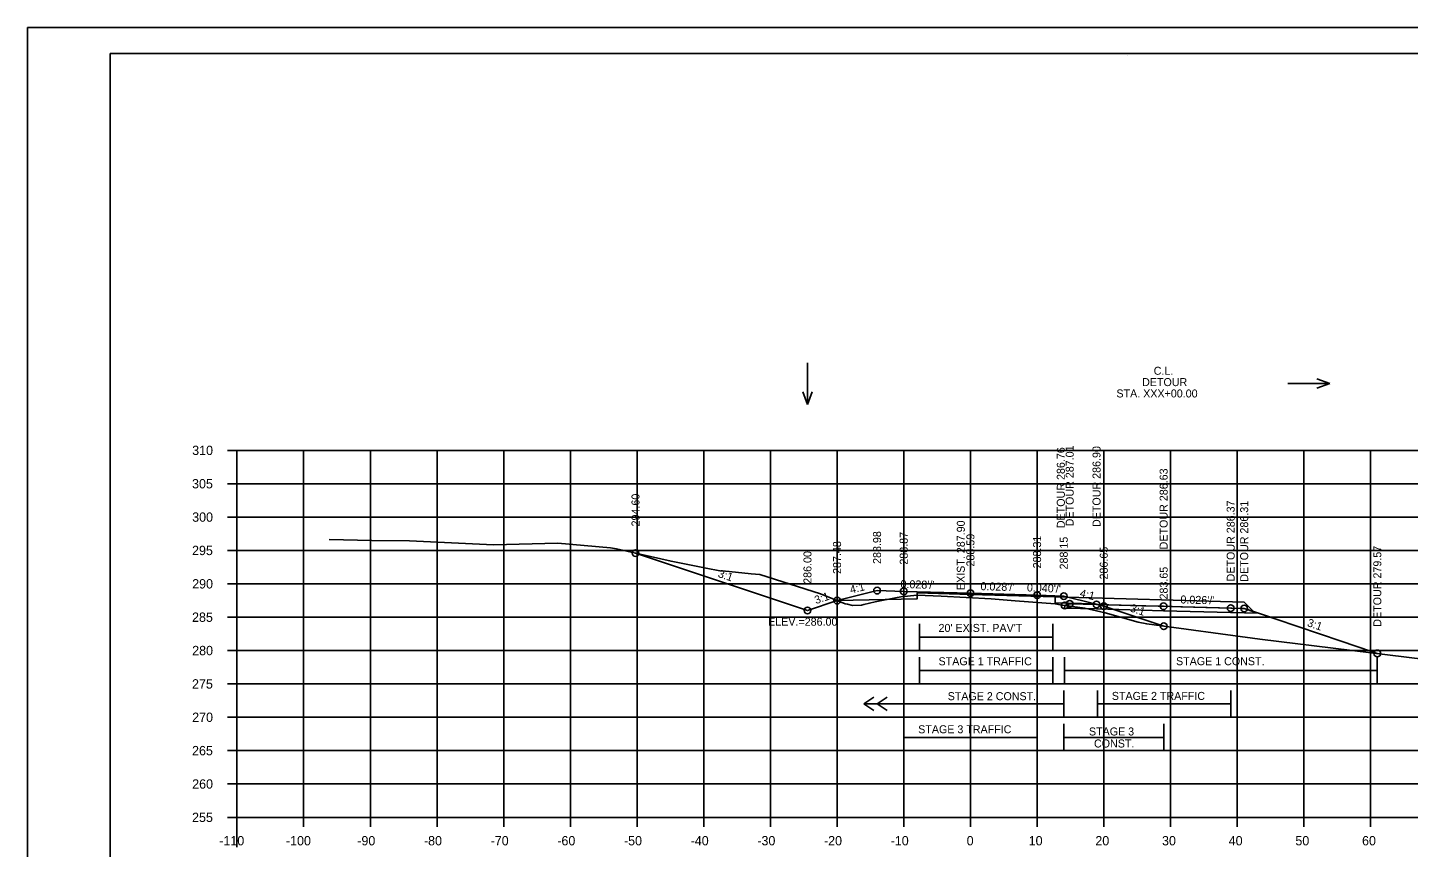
# Model space of a CAD drawing. Extents: x 4667 to 1632277, y -2100 to 724501.
# Drawn here: x 5635.8 to 5842.9, y 1113.5 to 1236.3 of the extents above; entities that cross this region are included whole.
import ezdxf

# ---------------------------------------------------------------- set-up
doc = ezdxf.new("R2010")
doc.units = 0
for name, color, linetype in [('R_Alt Surface', 7, 'Continuous'), ('R_Axis', 7, 'Continuous'), ('R_Axis Annot', 7, 'Continuous'), ('R_Border', 7, 'Continuous'), ('R_Detour', 7, 'Continuous'), ('R_Detour Annot', 7, 'Continuous'), ('R_Exist Surface', 7, 'Continuous'), ('R_Fin Surface', 7, 'Continuous'), ('R_Fin Surface Annot', 7, 'Continuous'), ('R_Grid', 7, 'Continuous'), ('R_No Plot', 7, 'Continuous'), ('R_Proposed CofA', 7, 'Continuous'), ('R_Temp Easement', 7, 'Continuous'), ('R_Water Annot', 7, 'Continuous'), ('T_Notes', 7, 'Continuous')]:
    doc.layers.add(name, color=color, linetype=linetype)

msp = doc.modelspace()

# ---------------------------------------------------------------- linework, layer by layer
at = {"layer": 'R_Alt Surface'}
msp.add_lwpolyline([(5757.22, 1150.44), (5769.19, 1150.68), (5769.19, 1151.59), (5777.18, 1151.37), (5789.88, 1151.02), (5789.88, 1150.1), (5795.85, 1149.93)], dxfattribs=at)
at = {"layer": 'R_Axis'}
for p, q in [((5665.78, 1172.95), (5667.18, 1172.95)), ((5667.18, 1117.95), (5667.18, 1172.95)), ((5665.78, 1167.95), (5667.18, 1167.95)), ((5665.78, 1162.95), (5667.18, 1162.95)), ((5665.78, 1157.95), (5667.18, 1157.95)), ((5665.78, 1152.95), (5667.18, 1152.95)), ((5665.78, 1147.95), (5667.18, 1147.95)), ((5665.78, 1142.95), (5667.18, 1142.95)), ((5665.78, 1137.95), (5667.18, 1137.95)), ((5665.78, 1132.95), (5667.18, 1132.95)), ((5665.78, 1127.95), (5667.18, 1127.95)), ((5665.78, 1122.95), (5667.18, 1122.95)), ((5665.78, 1117.95), (5667.18, 1117.95)), ((5667.18, 1117.95), (5947.18, 1117.95)), ((5667.18, 1116.55), (5667.18, 1117.95)), ((5677.18, 1116.55), (5677.18, 1117.95)), ((5687.18, 1116.55), (5687.18, 1117.95)), ((5697.18, 1116.55), (5697.18, 1117.95)), ((5707.18, 1116.55), (5707.18, 1117.95)), ((5717.18, 1116.55), (5717.18, 1117.95)), ((5727.18, 1116.55), (5727.18, 1117.95)), ((5737.18, 1116.55), (5737.18, 1117.95)), ((5747.18, 1116.55), (5747.18, 1117.95)), ((5757.18, 1116.55), (5757.18, 1117.95)), ((5767.18, 1116.55), (5767.18, 1117.95)), ((5777.18, 1116.55), (5777.18, 1117.95)), ((5787.18, 1116.55), (5787.18, 1117.95)), ((5797.18, 1116.55), (5797.18, 1117.95)), ((5807.18, 1116.55), (5807.18, 1117.95)), ((5817.18, 1116.55), (5817.18, 1117.95)), ((5827.18, 1116.55), (5827.18, 1117.95)), ((5837.18, 1116.55), (5837.18, 1117.95))]:
    msp.add_line(p, q, dxfattribs=at)
at = {"layer": 'R_Border'}
for p, q in [((5648.18, 1232.41), (5964.36, 1232.41)), ((5648.18, 1026.95), (5648.18, 1232.41)), ((5800.7, 1232.15), (5800.7, 1232.15)), ((5800.7, 1232.15), (5800.7, 1232.15))]:
    msp.add_line(p, q, dxfattribs=at)
at = {"layer": 'R_Detour'}
for points in [[(5791.3, 1149.31), (5791.32, 1149.71), (5791.3, 1149.31), (5796.09, 1149.18), (5806.16, 1148.91), (5816.21, 1148.65), (5820.38, 1148.54)], [(5791.32, 1149.71), (5791.32, 1149.71), (5791.32, 1149.71), (5791.82, 1149.87), (5792.07, 1149.96), (5794.41, 1149.89), (5796.1, 1149.85), (5802.88, 1149.67), (5806.16, 1149.58), (5808.75, 1149.51), (5816.22, 1149.31), (5817.92, 1149.27), (5818.24, 1149.26), (5818.72, 1149.1), (5821.45, 1148.18), (5823.06, 1147.63), (5832.81, 1144.34), (5837.36, 1142.8), (5838.21, 1142.52)]]:
    msp.add_lwpolyline(points, dxfattribs=at)
at = {"layer": 'R_Exist Surface'}
msp.add_lwpolyline([(5680.98, 1159.61), (5687.38, 1159.43), (5693.05, 1159.37), (5705.67, 1158.8), (5715.28, 1159.05), (5723.2, 1158.36), (5724.12, 1158.19), (5732.29, 1156.34), (5737.54, 1155.27), (5739.59, 1154.91), (5740.43, 1154.86), (5741.02, 1154.79), (5744.3, 1154.45), (5745.59, 1154.34), (5754.68, 1151.43), (5758.39, 1149.94), (5758.75, 1149.88), (5759.5, 1149.72), (5760.83, 1149.77), (5761.2, 1149.87), (5762.9, 1150.23), (5765.93, 1150.84), (5766.76, 1150.98), (5769.19, 1151.23), (5772.8, 1151.08), (5780.3, 1150.69), (5783.9, 1150.41), (5789.88, 1149.96), (5790.66, 1149.8), (5794.32, 1149.29), (5797.39, 1148.58), (5802.32, 1147.22), (5803.62, 1146.95), (5820.59, 1144.65), (5834.44, 1142.98), (5847.89, 1141.32)], dxfattribs=at)
at = {"layer": 'R_Fin Surface'}
msp.add_lwpolyline([(5726.95, 1157.55), (5752.74, 1148.95), (5757.18, 1150.43), (5757.22, 1150.44), (5763.18, 1151.93), (5767.18, 1151.82), (5777.18, 1151.54), (5787.18, 1151.26), (5791.18, 1151.1), (5795.85, 1149.93), (5797.18, 1149.6), (5806.17, 1146.6)], dxfattribs=at)
at = {"layer": 'R_Grid'}
for p, q in [((5667.18, 1172.95), (5947.18, 1172.95)), ((5667.18, 1117.95), (5667.18, 1172.95)), ((5677.18, 1117.95), (5677.18, 1172.95)), ((5687.18, 1117.95), (5687.18, 1172.95)), ((5697.18, 1117.95), (5697.18, 1172.95)), ((5707.18, 1117.95), (5707.18, 1172.95)), ((5717.18, 1117.95), (5717.18, 1172.95)), ((5727.18, 1117.95), (5727.18, 1172.95)), ((5737.18, 1117.95), (5737.18, 1172.95)), ((5747.18, 1117.95), (5747.18, 1172.95)), ((5757.18, 1117.95), (5757.18, 1172.95)), ((5767.18, 1117.95), (5767.18, 1172.95)), ((5777.18, 1117.95), (5777.18, 1172.95)), ((5787.18, 1117.95), (5787.18, 1172.95)), ((5797.18, 1117.95), (5797.18, 1172.95)), ((5807.18, 1117.95), (5807.18, 1172.95)), ((5817.18, 1117.95), (5817.18, 1172.95)), ((5827.18, 1117.95), (5827.18, 1172.95)), ((5837.18, 1117.95), (5837.18, 1172.95)), ((5667.18, 1167.95), (5947.18, 1167.95)), ((5667.18, 1162.95), (5947.18, 1162.95)), ((5667.18, 1157.95), (5947.18, 1157.95)), ((5667.18, 1152.95), (5947.18, 1152.95)), ((5667.18, 1147.95), (5947.18, 1147.95)), ((5667.18, 1142.95), (5947.18, 1142.95)), ((5667.18, 1137.95), (5947.18, 1137.95)), ((5667.18, 1132.95), (5947.18, 1132.95)), ((5667.18, 1127.95), (5947.18, 1127.95)), ((5667.18, 1122.95), (5947.18, 1122.95)), ((5667.18, 1117.95), (5947.18, 1117.95))]:
    msp.add_line(p, q, dxfattribs=at)
at = {"layer": 'R_No Plot'}
for p, q in [((5635.78, 1236.3), (5969.12, 1236.3)), ((5667.18, 1116.55), (5667.18, 1113.48))]:
    msp.add_line(p, q, dxfattribs=at)
for points in [[(5635.78, 1236.3), (5969.12, 1236.3), (5969.12, 1022.97), (5635.78, 1022.97)], [(5882.1, 1232.41), (5901.72, 1232.41), (5901.72, 1222.53), (5917.84, 1222.53), (5941.04, 1222.53), (5941.04, 1198.2), (5964.36, 1198.2), (5964.36, 1026.95), (5648.18, 1026.95), (5648.18, 1232.41)]]:
    msp.add_lwpolyline(points, close=True, dxfattribs=at)
for centre in [(5726.95, 1157.55), (5763.18, 1151.93), (5767.18, 1151.82), (5777.18, 1151.54), (5787.18, 1151.26), (5791.18, 1151.1), (5752.74, 1148.95), (5757.18, 1150.43), (5791.32, 1149.71), (5792.07, 1149.96), (5796.1, 1149.85), (5797.18, 1149.6), (5806.16, 1149.58), (5816.22, 1149.31), (5818.24, 1149.26), (5806.17, 1146.6), (5838.21, 1142.52)]:
    msp.add_circle(centre, 0.5, dxfattribs=at)
at = {"layer": 'R_Proposed CofA'}
for p, q in [((5761.18, 1134.94), (5762.68, 1135.94)), ((5761.18, 1134.94), (5762.68, 1133.94)), ((5763.18, 1134.94), (5764.68, 1135.94)), ((5763.18, 1134.94), (5764.68, 1133.94))]:
    msp.add_line(p, q, dxfattribs=at)
at = {"layer": 'R_Temp Easement'}
for p, q in [((5769.54, 1142.94), (5769.54, 1146.94)), ((5789.54, 1142.94), (5789.54, 1146.94)), ((5769.54, 1144.94), (5789.54, 1144.94)), ((5769.54, 1137.94), (5769.54, 1141.94)), ((5789.54, 1137.94), (5789.54, 1141.94)), ((5791.3, 1137.94), (5791.3, 1141.94)), ((5838.21, 1137.94), (5838.21, 1141.94)), ((5769.54, 1139.94), (5789.54, 1139.94)), ((5838.21, 1139.94), (5791.3, 1139.94)), ((5791.18, 1134.94), (5761.18, 1134.94)), ((5791.18, 1132.94), (5791.18, 1136.94)), ((5796.22, 1132.94), (5796.22, 1136.94)), ((5816.22, 1134.94), (5796.22, 1134.94)), ((5816.22, 1132.94), (5816.22, 1136.94)), ((5767.18, 1127.94), (5767.18, 1131.94)), ((5787.18, 1127.94), (5787.18, 1131.94)), ((5791.18, 1127.94), (5791.18, 1131.94)), ((5806.17, 1127.94), (5806.17, 1131.94)), ((5787.18, 1129.94), (5767.18, 1129.94)), ((5791.18, 1129.94), (5806.17, 1129.94))]:
    msp.add_line(p, q, dxfattribs=at)
at = {"layer": 'R_Water Annot'}
for p, q in [((5752.74, 1186.09), (5752.74, 1179.81)), ((5824.8, 1182.95), (5831.08, 1182.95)), ((5831.08, 1182.95), (5829.16, 1183.65)), ((5831.08, 1182.95), (5829.16, 1182.25)), ((5752.74, 1179.81), (5752.04, 1181.73)), ((5752.74, 1179.81), (5753.44, 1181.73))]:
    msp.add_line(p, q, dxfattribs=at)
at = {"layer": 'T_Notes'}
msp.add_line((5818.24, 1150.22), (5819.69, 1148.77), dxfattribs=at)
for points in [[(5769.19, 1151.59), (5789.88, 1151.02), (5818.24, 1150.22)], [(5769.19, 1151.59), (5769.19, 1151.23), (5772.8, 1151.08), (5780.3, 1150.69), (5783.9, 1150.41), (5789.88, 1149.96), (5790.66, 1149.8), (5791.32, 1149.71), (5792.07, 1149.96), (5796.1, 1149.85), (5818.24, 1149.26), (5819.69, 1148.77)]]:
    msp.add_lwpolyline(points, dxfattribs=at)

# ---------------------------------------------------------------- texts
at = {"layer": 'R_Axis Annot'}
for s, p in [('310', (5660.46, 1172.25)), ('305', (5660.44, 1167.25)), ('300', (5660.46, 1162.25)), ('295', (5660.44, 1157.25)), ('290', (5660.46, 1152.25)), ('285', (5660.44, 1147.25)), ('280', (5660.46, 1142.25)), ('275', (5660.44, 1137.25)), ('270', (5660.46, 1132.25)), ('265', (5660.44, 1127.25)), ('260', (5660.46, 1122.25)), ('255', (5660.44, 1117.25)), ('-110', (5664.52, 1113.75)), ('-100', (5674.52, 1113.75)), ('-90', (5685.22, 1113.75)), ('-80', (5695.22, 1113.75)), ('-70', (5705.22, 1113.75)), ('-60', (5715.22, 1113.75)), ('-50', (5725.22, 1113.75)), ('-40', (5735.22, 1113.75)), ('-30', (5745.22, 1113.75)), ('-20', (5755.22, 1113.75)), ('-10', (5765.22, 1113.75)), ('0', (5776.62, 1113.75)), ('10', (5785.92, 1113.75)), ('20', (5795.92, 1113.75)), ('30', (5805.92, 1113.75)), ('40', (5815.92, 1113.75)), ('50', (5825.92, 1113.75)), ('60', (5835.92, 1113.75))]:
    msp.add_text(s, height=1.4, dxfattribs=at).set_placement(p)
at = {"layer": 'R_Detour Annot'}
for s, rotation, p in [("0.026'/'", 358.4857, (5808.67, 1150.01)), ('3:1', 341.3405, (5827.6, 1146.63))]:
    msp.add_text(s, height=1.2, rotation=rotation, dxfattribs=at).set_placement(p)
at = {"layer": 'R_Fin Surface Annot'}
for s, rotation, p in [('DETOUR 286.76', 90, (5791.34, 1161.29)), ('DETOUR 287.01', 90, (5792.67, 1161.56)), ('DETOUR 286.90', 90, (5796.7, 1161.46)), ('DETOUR 286.63', 90, (5806.76, 1158.11)), ('294.60', 90, (5727.55, 1161.55)), ('DETOUR 286.37', 90, (5816.82, 1153.31)), ('DETOUR 286.31', 90, (5818.84, 1153.26)), ('288.98', 90, (5763.78, 1155.93)), ('288.87', 90, (5767.78, 1155.82)), ('288.59', 90, (5777.78, 1155.54)), ('288.31', 90, (5787.78, 1155.26)), ('288.15', 90, (5791.78, 1155.1)), ('286.00', 90, (5753.34, 1152.95)), ('287.48', 90, (5757.78, 1154.43)), ('286.65', 90, (5797.78, 1153.6)), ('DETOUR 279.57', 90, (5838.81, 1146.52)), ('3:1', 341.5651, (5739.22, 1153.99)), ("0.028'/'", 358.3961, (5766.68, 1152.33)), ('283.65', 90, (5806.77, 1150.6)), ('3:1', 18.4349, (5754.02, 1149.9)), ('4:1', 14.0362, (5759.26, 1151.46)), ("0.028'/'", 358.3961, (5778.68, 1152)), ("0.040'/'", 357.7094, (5785.64, 1151.82)), ('4:1', 345.9638, (5793.5, 1151.03)), ('3:1', 341.5651, (5801.05, 1148.84))]:
    msp.add_text(s, height=1.2, rotation=rotation, dxfattribs=at).set_placement(p)
at = {"layer": 'R_No Plot'}
for s, p in [('C.L. ', (5804.67, 1184.28)), ('DETOUR', (5802.93, 1182.58)), ('STA. XXX+00.00', (5799.08, 1180.88))]:
    msp.add_text(s, height=1.2, dxfattribs=at).set_placement(p)
at = {"layer": 'R_Temp Easement'}
msp.add_text('EXIST. 287.90', height=1.2, rotation=90, dxfattribs=at).set_placement((5776.34, 1152.01))
for s, height, p in [("20' EXIST. PAV'T", 1.2, (5772.4, 1145.74)), ('STAGE 1 TRAFFIC', 1.2, (5772.4, 1140.74)), ('STAGE 1 CONST.', 1.1985, (5808.02, 1140.75)), ('STAGE 2 CONST.', 1.1985, (5773.77, 1135.51)), ('STAGE 2 TRAFFIC', 1.1985, (5798.39, 1135.55)), ('STAGE 3 TRAFFIC', 1.1985, (5769.35, 1130.55)), ('STAGE 3', 1.199, (5794.96, 1130.22)), ('CONST.', 1.199, (5795.72, 1128.42))]:
    msp.add_text(s, height=height, dxfattribs=at).set_placement(p)
at = {"layer": 'R_Water Annot'}
msp.add_text('ELEV.=286.00', height=1.2, dxfattribs=at).set_placement((5746.84, 1146.67))

doc.saveas('drawing.dxf')
